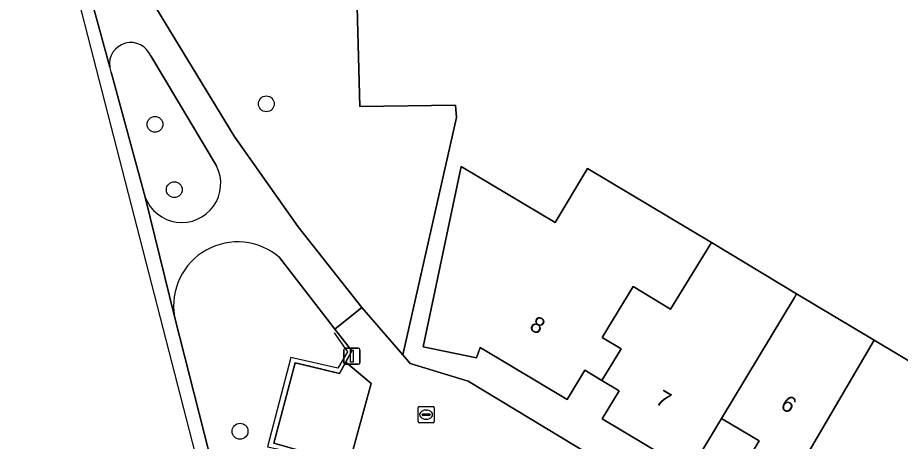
# Model space of a CAD drawing. Extents: x 158455 to 159797, y 387218 to 388672.
# Drawn here: x 159140.7 to 159195.1, y 388169.1 to 388195.3 of the extents above; entities that cross this region are included whole.
import ezdxf

# ---------------------------------------------------------------- set-up
doc = ezdxf.new("R2010")
doc.units = 0
for name, color, linetype in [('IMGEO_Boom', 7, 'Continuous'), ('IMGEO_Brandkraan', 7, 'Continuous'), ('IMGEO_Erf', 7, 'Continuous'), ('IMGEO_Groenvoorziening', 7, 'Continuous'), ('IMGEO_Lichtmast', 7, 'Continuous'), ('IMGEO_Muur', 7, 'Continuous'), ('IMGEO_Pand', 7, 'Continuous'), ('IMGEO_Pand_nummerreeks', 7, 'Continuous'), ('IMGEO_Parkeervlak_open', 7, 'Continuous'), ('IMGEO_Rijbaan_lokaal_open', 7, 'Continuous'), ('IMGEO_Voetpad_gesloten', 7, 'Continuous'), ('IMGEO_Voetpad_open', 7, 'Continuous')]:
    doc.layers.add(name, color=color, linetype=linetype)

msp = doc.modelspace()

# ---------------------------------------------------------------- linework, layer by layer
at = {"layer": 'IMGEO_Boom'}
for centre in [(159155.979, 388189.943), (159149.118, 388188.674), (159150.308, 388184.645), (159154.361, 388169.734)]:
    msp.add_circle(centre, 0.489, dxfattribs=at)
at = {"layer": 'IMGEO_Brandkraan'}
for p, q in [((159165.329, 388170.33), (159165.329, 388171.182)), ((159165.404, 388171.256), (159166.256, 388171.256)), ((159165.588, 388170.75), (159165.588, 388170.762)), ((159165.631, 388170.799), (159166.029, 388170.799)), ((159165.817, 388171.036), (159165.842, 388171.036)), ((159166.072, 388170.762), (159166.072, 388170.75)), ((159166.33, 388171.182), (159166.33, 388170.33)), ((159166.256, 388170.256), (159165.404, 388170.256)), ((159166.026, 388170.713), (159165.628, 388170.713)), ((159165.84, 388170.476), (159165.815, 388170.476))]:
    msp.add_line(p, q, dxfattribs=at)
for points in [[(159165.329, 388170.33), (159165.329, 388171.182)], [(159165.404, 388171.256), (159166.256, 388171.256)], [(159166.33, 388171.182), (159166.33, 388170.33)], [(159166.256, 388170.256), (159165.404, 388170.256)]]:
    msp.add_lwpolyline(points, dxfattribs=at)
for centre, radius, start, end in [((159165.406, 388171.18), 0.0765, 91.552, 178.448), ((159165.406, 388171.18), 0.0765, 91.552, 178.448), ((159165.628, 388170.759), 0.0403, 85.8775, 175.7526), ((159165.625, 388170.749), 0.0366, 178.938, 274.7102), ((159166.029, 388170.756), 0.043, 264.8664, 352.4533), ((159166.033, 388170.761), 0.0386, 1.7309, 96.639), ((159166.254, 388171.18), 0.0765, 1.552, 88.448), ((159166.254, 388171.18), 0.0765, 1.552, 88.448), ((159165.406, 388170.332), 0.0765, 181.552, 268.448), ((159165.406, 388170.332), 0.0765, 181.552, 268.448), ((159166.254, 388170.332), 0.0765, 271.552, 358.448), ((159166.254, 388170.332), 0.0765, 271.552, 358.448)]:
    msp.add_arc(centre, radius, start, end, dxfattribs=at)
for centre, major_axis, ratio, start_param, end_param in [((159165.816, 388170.756), (-0.387, 0.002), 0.722429, 4.712389, 7.853982), ((159165.841, 388170.756), (-0.39, 0.002), 0.717154, 1.570796, 4.712389)]:
    msp.add_ellipse(centre, major_axis=major_axis, ratio=ratio, start_param=start_param, end_param=end_param, dxfattribs=at)
at = {"layer": 'IMGEO_Erf'}
for points in [[(159196.847, 388208.334), (159193.3, 388209.19), (159193.274, 388213.983), (159193.225, 388215.272), (159179.944, 388214.957), (159180.049, 388214.278), (159162.752, 388213.827), (159161.061, 388213.783), (159161.118, 388212.077), (159161.301, 388206.638), (159161.74, 388189.768), (159167.643, 388189.859), (159167.691, 388189.097), (159164.386, 388174.457), (159164.848, 388173.921), (159168.415, 388172.831), (159180.726, 388165.384)], [(159183.456, 388164.315), (159186.348, 388169.133), (159184.042, 388170.517), (159182.087, 388167.261), (159176.689, 388170.501), (159177.727, 388172.232), (159176.668, 388172.868), (159175.608, 388173.504), (159174.52, 388171.69), (159169.156, 388174.909), (159168.924, 388174.258), (159165.654, 388174.938), (159167.999, 388186.079), (159173.777, 388182.61), (159175.784, 388185.953), (159183.409, 388181.376), (159188.667, 388178.22), (159193.441, 388175.355), (159198.085, 388172.568)]]:
    msp.add_lwpolyline(points, dxfattribs=at)
at = {"layer": 'IMGEO_Groenvoorziening'}
for points in [[(159148.585, 388196.85), (159154.004, 388187.948), (159157.936, 388182.351), (159161.875, 388177.373), (159164.386, 388174.457), (159167.691, 388189.097), (159167.643, 388189.859), (159161.74, 388189.768), (159161.301, 388206.638)], [(159152.912, 388186.105), (159148.86, 388192.896)], [(159146.408, 388191.904), (159148.512, 388184.19)], [(159160.212, 388176.039), (159159.737, 388176.654), (159156.799, 388180.456)], [(159150.316, 388176.818), (159156.116, 388154.001)], [(159156.437, 388168.989), (159157.764, 388173.952), (159158.633, 388173.745), (159160.5, 388173.299), (159160.882, 388174.006), (159161.253, 388174.692), (159160.212, 388176.039)]]:
    msp.add_lwpolyline(points, dxfattribs=at)
for centre, radius, start, end in [((159147.634, 388192.4), 1.323, 22.0277, 188.2146), ((159147.604, 388192.392), 1.292, 188.0586, 202.1988), ((159150.768, 388185.02), 2.403, 200.1932, 26.8468), ((159154.212, 388177.471), 3.95, 49.0835, 189.5153)]:
    msp.add_arc(centre, radius, start, end, dxfattribs=at)
at = {"layer": 'IMGEO_Lichtmast'}
for p, q in [((159160.753, 388173.966), (159160.753, 388174.766)), ((159160.753, 388174.766), (159160.753, 388173.966)), ((159160.853, 388174.866), (159161.643, 388174.866)), ((159161.643, 388174.866), (159160.853, 388174.866)), ((159161.743, 388174.766), (159161.743, 388173.966)), ((159161.743, 388173.966), (159161.743, 388174.766)), ((159161.643, 388173.866), (159160.853, 388173.866)), ((159160.853, 388173.866), (159161.643, 388173.866))]:
    msp.add_line(p, q, dxfattribs=at)
msp.add_lwpolyline([(159161.173, 388174.741), (159161.323, 388174.741), (159161.323, 388173.991), (159161.173, 388173.991), (159161.173, 388174.741)], dxfattribs=at)
for centre, start, end in [((159160.853, 388174.766), 90, 180), ((159160.853, 388174.766), 90, 180), ((159161.643, 388174.766), 0, 90), ((159161.643, 388174.766), 360, 90), ((159160.853, 388173.966), 180, 270), ((159160.853, 388173.966), 180, 270), ((159161.643, 388173.966), 270, 0), ((159161.643, 388173.966), 270, 0)]:
    msp.add_arc(centre, 0.1, start, end, dxfattribs=at)
at = {"layer": 'IMGEO_Muur'}
for points in [[(159160.169, 388175.808), (159160.982, 388174.63), (159160.385, 388173.634), (159157.48, 388174.281), (159156.052, 388168.77), (159158.426, 388168.272)], [(159160.234, 388161.449), (159161.876, 388164.184), (159158.915, 388168.306), (159156.437, 388168.989), (159157.764, 388173.952), (159160.5, 388173.299), (159161.253, 388174.692), (159160.212, 388176.039)]]:
    msp.add_lwpolyline(points, dxfattribs=at)
at = {"layer": 'IMGEO_Pand'}
for points in [[(159176.668, 388172.868), (159177.846, 388174.821), (159176.682, 388175.523), (159178.581, 388178.674), (159180.899, 388177.277), (159183.409, 388181.376), (159175.784, 388185.953), (159173.777, 388182.61), (159167.999, 388186.079), (159165.654, 388174.938), (159168.924, 388174.258), (159169.156, 388174.909), (159174.52, 388171.69), (159175.608, 388173.504)], [(159184.042, 388170.517), (159188.529, 388177.99), (159188.667, 388178.22), (159183.409, 388181.376), (159180.899, 388177.277), (159178.581, 388178.674), (159176.682, 388175.523), (159177.846, 388174.821), (159176.668, 388172.868), (159177.727, 388172.232), (159176.689, 388170.501), (159182.087, 388167.261)], [(159184.042, 388170.517), (159186.348, 388169.133), (159183.456, 388164.315), (159186.067, 388162.747), (159193.441, 388175.355), (159188.667, 388178.22), (159188.529, 388177.99)], [(159193.441, 388175.355), (159186.067, 388162.747), (159188.668, 388161.186), (159191.319, 388165.601), (159193.657, 388164.198), (159194.075, 388164.883), (159196.38, 388168.656), (159199.718, 388174.312), (159199.287, 388174.571), (159198.085, 388172.568)]]:
    msp.add_lwpolyline(points, close=True, dxfattribs=at)
at = {"layer": 'IMGEO_Parkeervlak_open'}
msp.add_lwpolyline([(159160.882, 388174.006), (159160.5, 388173.299), (159158.633, 388173.745), (159157.764, 388173.952), (159156.437, 388168.989), (159157.298, 388168.752), (159158.915, 388168.306), (159161.876, 388164.184), (159160.694, 388162.215), (159160.234, 388161.449), (159166.325, 388157.743), (159168.265, 388160.789), (159168.991, 388161.928), (159162.679, 388165.522), (159161.091, 388167.732), (159162.435, 388172.673)], close=True, dxfattribs=at)
at = {"layer": 'IMGEO_Rijbaan_lokaal_open'}
msp.add_lwpolyline([(159180.726, 388165.384), (159168.415, 388172.831), (159164.848, 388173.921), (159164.386, 388174.457), (159161.875, 388177.373), (159160.212, 388176.039), (159161.253, 388174.692), (159160.882, 388174.006), (159162.435, 388172.673), (159161.091, 388167.732)], dxfattribs=at)
at = {"layer": 'IMGEO_Voetpad_gesloten'}
for points in [[(159146.219, 388205.921), (159140.042, 388212.71), (159139.14, 388214.214), (159144.612, 388198.547), (159146.325, 388192.211)], [(159157.936, 388182.351), (159154.004, 388187.948), (159148.585, 388196.85)], [(159148.86, 388192.896), (159152.912, 388186.105)], [(159148.512, 388184.19), (159150.316, 388176.818)], [(159156.799, 388180.456), (159159.737, 388176.654), (159160.212, 388176.039), (159161.875, 388177.373), (159157.936, 388182.351)]]:
    msp.add_lwpolyline(points, dxfattribs=at)
for centre, radius, start, end in [((159147.634, 388192.4), 1.323, 22.0277, 188.2146), ((159150.768, 388185.02), 2.403, 200.1932, 26.8468), ((159154.212, 388177.471), 3.95, 49.0835, 189.5153)]:
    msp.add_arc(centre, radius, start, end, dxfattribs=at)
at = {"layer": 'IMGEO_Voetpad_open'}
for points in [[(159134.16, 388231.378), (159131.945, 388230.13), (159136.02, 388218.997), (159144.248, 388196.977), (159156.233, 388150.288), (159170.213, 388117.302)], [(159146.325, 388192.211), (159144.612, 388198.547), (159139.14, 388214.214), (159133.595, 388229.813)], [(159156.116, 388154.001), (159150.316, 388176.818), (159148.512, 388184.19), (159146.408, 388191.904)]]:
    msp.add_lwpolyline(points, dxfattribs=at)
msp.add_arc((159147.604, 388192.392), 1.292, 188.0586, 202.1988, dxfattribs=at)

# ---------------------------------------------------------------- texts
at = {"layer": 'IMGEO_Pand_nummerreeks'}
for s, rotation, p in [('8', 329.3979, (159172.132, 388176.049)), ('7', 329.3979, (159179.901, 388171.483)), ('6', 326.6897, (159187.6, 388171.195))]:
    msp.add_text(s, height=1, rotation=rotation, dxfattribs=at).set_placement(p)

doc.saveas('drawing.dxf')
